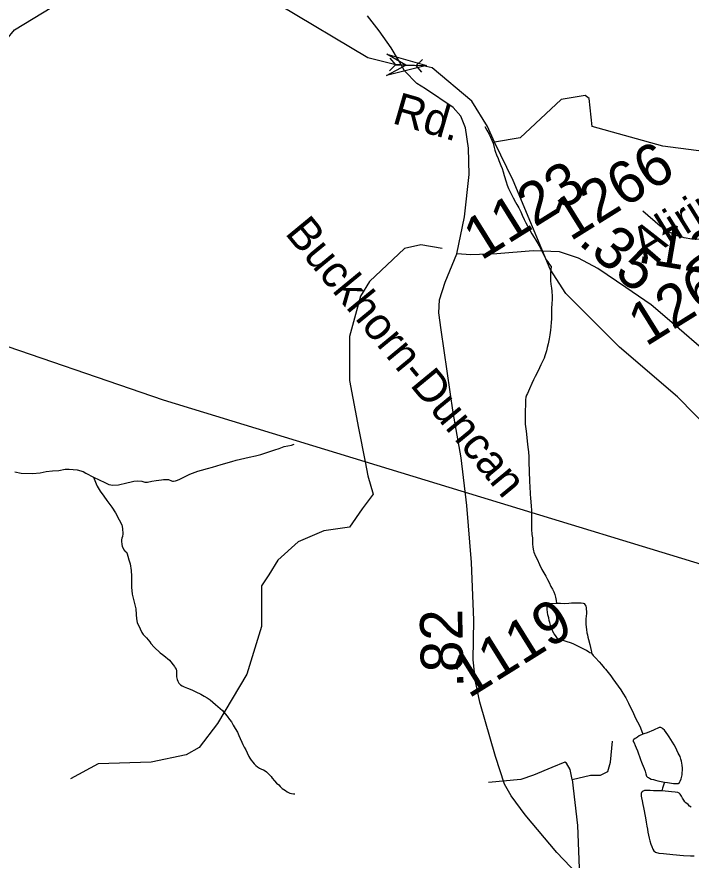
# Model space of a CAD drawing. Extents: x 2001466 to 31450019, y -30647475 to 847247.
# Drawn here: x 2036378 to 2040348, y 666615 to 671580 of the extents above; entities that cross this region are included whole.
import ezdxf

# ---------------------------------------------------------------- set-up
doc = ezdxf.new("R2010")
doc.units = 0
for name, color, linetype in [('Exist Hydrographic Creek Single Shore', 7, 'Continuous'), ('Exist Hydrographic Misc Water Feature', 7, 'Continuous'), ('Exist Road Non-System Type 51', 7, 'Continuous'), ('Exist Road Secondary Mileage Hundredths English Label', 7, 'Continuous'), ('Exist Road Secondary Structure Pipe Attributed CELL', 7, 'Continuous'), ('Exist Road Secondary Structure Pipe CELL', 7, 'Continuous'), ('Exist Road Secondary Type 51 Attributed', 7, 'Continuous'), ('Exist Road Secondary Type 51 Label', 7, 'Continuous'), ('Exist Road Secondary Type 51 Number Label', 7, 'Continuous'), ('Exist Utilities Electrical Transmission Line', 7, 'Continuous')]:
    doc.layers.add(name, color=color, linetype=linetype)

msp = doc.modelspace()

# ---------------------------------------------------------------- linework, layer by layer
at = {"layer": 'Exist Hydrographic Creek Single Shore'}
for points in [[(2036129.8, 669704.3), (2036140.5, 669762), (2036131.5, 669844.3), (2036073.5, 669937.3), (2036056.5, 670052.5), (2035998.6, 670145.5), (2035998.6, 670253.8), (2035856.5, 670420.7), (2035864.5, 670561.7), (2036114.5, 671120.9), (2036272.6, 671393.3), (2036364.7, 671503), (2036639.6, 671671.3), (2036722.7, 671751.6), (2036905.6, 671826.6), (2037038.7, 672053.6), (2037113.7, 672235.8), (2037146.5, 672428.7), (2037236.1, 672453.3)], [(2039190.5, 670841.9), (2039149.5, 670934.6), (2039057.6, 671084.1), (2038823.4, 671280.8), (2038769.9, 671291.8), (2038668.7, 671295.5), (2038600.6, 671299.2), (2038444.5, 671338.8), (2037923.7, 671648.5), (2037906.6, 671698)]]:
    msp.add_lwpolyline(points, dxfattribs=at)
at = {"layer": 'Exist Hydrographic Misc Water Feature'}
for points in [[(2041180.7, 670847.9), (2041049.5, 670827.1), (2040957.6, 670871.6), (2040765.5, 670836.1), (2040574.6, 670767.9), (2040182.5, 670818.5), (2039765.6, 670935.2), (2039748.6, 671099.6), (2039723.6, 671116.5), (2039582.5, 671093.1), (2039340.6, 670868.4), (2039190.5, 670841.9)], [(2039134.3, 670935.4), (2039144.3, 670913.3), (2039158.3, 670889.4), (2039166.5, 670871.4), (2039174.5, 670853.5), (2039182.5, 670835.5), (2039188.4, 670811.5), (2039192.5, 670795.5), (2039196.6, 670783.5), (2039202.6, 670767.6), (2039212.6, 670745.6), (2039216.7, 670733.6), (2039226.8, 670705.6), (2039234.8, 670687.6), (2039240.7, 670667.6), (2039246.9, 670645.6), (2039258.8, 670607.7), (2039264.9, 670589.7), (2039272.9, 670569.7), (2039283, 670549.7), (2039293, 670529.7), (2039301, 670513.8), (2039314.9, 670489.8), (2039322.9, 670475.8), (2039333, 670455.8), (2039345.1, 670431.9), (2039353.1, 670411.9), (2039365.2, 670387.8), (2039375.2, 670368), (2039385.3, 670349.9), (2039409.5, 670302), (2039423.4, 670280), (2039433.5, 670266), (2039445.4, 670246.1), (2039453.6, 670232.1), (2039475.5, 670188.1), (2039495.6, 670150.2), (2039503.6, 670138.2), (2039513.6, 670122.2), (2039523.7, 670110.3)], [(2041120.4, 668328.9), (2040778.4, 668654), (2040469.6, 669136.1), (2040268.4, 669343.6), (2039926.6, 669635.9), (2039609.6, 669950.8), (2039517.5, 670093.8), (2039299.6, 670616.5), (2039190.5, 670841.9)], [(2039523.7, 670110.3), (2039519.8, 670072.3), (2039519.8, 670048.2), (2039520, 670026.2), (2039521.8, 670006.2), (2039523.9, 669994.3), (2039525.9, 669982.3), (2039528, 669964.3), (2039530, 669934.3), (2039530, 669920.3), (2039528.2, 669888.3), (2039526.1, 669866.3), (2039526.1, 669850.3), (2039526.1, 669838.3), (2039526.4, 669820.3), (2039526.4, 669800.3), (2039524.3, 669782.3), (2039522.5, 669754.3), (2039520.4, 669734.3), (2039516.3, 669708.3), (2039512.6, 669684.3), (2039506.5, 669654.3), (2039500.5, 669632.2), (2039496.6, 669614.2), (2039486.6, 669584.2), (2039482.7, 669570.3), (2039474.7, 669554.3), (2039462.8, 669530.3), (2039454.8, 669514.2), (2039438.8, 669480.2), (2039430.8, 669462.2), (2039421, 669442.2), (2039410.9, 669422.1), (2039397, 669390.1), (2039385.1, 669362.1), (2039379.1, 669352.1), (2039375.2, 669340.1), (2039373.2, 669326), (2039373.2, 669310.1), (2039373.2, 669290.1), (2039371.3, 669266.1), (2039371.3, 669252.1), (2039371.3, 669230.1), (2039371.3, 669204.1), (2039371.3, 669182.1), (2039377.5, 669140.1), (2039381.6, 669104.1), (2039383.6, 669082.1), (2039387.5, 669046.2), (2039389.8, 669018.2), (2039391.8, 668990.2), (2039391.8, 668968.2), (2039391.8, 668946.2), (2039393.9, 668916.2), (2039394.1, 668888.2), (2039395.9, 668862.2), (2039395.9, 668840.2), (2039398.2, 668816.2), (2039400, 668770.2), (2039402.3, 668746.3), (2039406.2, 668700.3), (2039408.4, 668674.2), (2039408.4, 668660.2), (2039408.4, 668638.2), (2039408.4, 668622.2), (2039408.4, 668606.3), (2039408.4, 668594.3), (2039408.4, 668582.3), (2039408.4, 668564.3), (2039410.7, 668532.3), (2039414.6, 668512.3), (2039414.6, 668496.3), (2039414.8, 668476.3), (2039416.6, 668458.3), (2039420.7, 668436.3), (2039422.8, 668428.3), (2039432.8, 668404.4), (2039440.8, 668386.4), (2039454.8, 668356.4), (2039468.9, 668326.5), (2039492.9, 668286.5), (2039503.2, 668266.5), (2039513, 668248.5), (2039523.1, 668226.5), (2039531.1, 668210.6), (2039539.3, 668194.6), (2039545.2, 668178.6), (2039549.3, 668162.6), (2039553.2, 668142.6), (2039555.3, 668128.6)], [(2037241.3, 668855.4), (2037270.4, 668856.3), (2037288.4, 668848.3), (2037294.4, 668846.3), (2037300.3, 668846.3), (2037312.4, 668848.3), (2037324.3, 668852.3), (2037338.4, 668858.4), (2037360.4, 668870.4), (2037396.3, 668886.5), (2037444.3, 668904.6), (2037464.3, 668910.6), (2037500.2, 668920.7), (2037530.2, 668928.7), (2037556.2, 668936.7), (2037580.2, 668944.8), (2037644.2, 668962.9), (2037670.2, 668968.9), (2037746.1, 668987.1), (2037784, 668995.1), (2037814, 669003.2), (2037868.1, 669021.3), (2037896, 669031.4), (2037921.8, 669039.4), (2037952, 669049.5), (2037995.8, 669057.6), (2038009.8, 669063.6)], [(2036365.7, 668901.1), (2036403.8, 668893), (2036469.8, 668890.8), (2036515.8, 668894.8), (2036549.8, 668903.1), (2036587.5, 668907.3), (2036625.5, 668909), (2036661.6, 668917.3), (2036685.6, 668917.6), (2036709.6, 668915.5), (2036733.5, 668913.4), (2036767.6, 668903.6), (2036783.6, 668893.5), (2036829.1, 668870.4)], [(2036829.1, 668870.4), (2036861.7, 668853.3), (2036895.7, 668837.9), (2036919.7, 668825.9), (2036943.7, 668822.1), (2036975.7, 668824), (2037025.7, 668836.1), (2037050.3, 668842.1), (2037067.6, 668845.9), (2037089.5, 668847.9), (2037113.7, 668845.8), (2037131.5, 668840.4), (2037147.5, 668840.1), (2037173.6, 668846.2), (2037197.6, 668850.6), (2037229.6, 668854.1), (2037241.3, 668855.4)], [(2036829.1, 668870.4), (2036843.9, 668829.9), (2036849.8, 668815.8), (2036855.8, 668805.9), (2036867.6, 668787.6), (2036889.8, 668757.6), (2036907.8, 668731.8), (2036938, 668693.5), (2036958.1, 668660.2), (2036980.2, 668618), (2036996.2, 668589.7), (2037000.3, 668568.4), (2037002.2, 668536.3), (2037000.3, 668519.9), (2036996.2, 668510.2), (2036994.4, 668500.4), (2036994.4, 668492.2), (2036996.2, 668474.1), (2036998.9, 668462.6), (2037002.4, 668454.3), (2037010.4, 668440.2), (2037016.3, 668431.9), (2037022.5, 668428.4), (2037028.2, 668417.7), (2037032.3, 668404.5), (2037038, 668383), (2037044.4, 668359.9), (2037050.6, 668320.5), (2037052.4, 668286), (2037052.8, 668245.8), (2037052.6, 668221.9), (2037056.7, 668180.1), (2037060.8, 668164.4), (2037068.8, 668133.9), (2037079.1, 668094.3), (2037080.9, 668060.6), (2037082.3, 668036), (2037087.1, 668014.6), (2037103.3, 667976.5), (2037113.3, 667954.1), (2037121.1, 667942.5), (2037141.2, 667924.1), (2037161.3, 667900.7), (2037167.2, 667890.7), (2037187.3, 667868.2), (2037221.4, 667834.7), (2037235.5, 667824.6), (2037242.5, 667820.3)], [(2039761.8, 667833.1), (2039751.9, 667835.1), (2039745.8, 667839.1), (2039731.6, 667849), (2039711.7, 667858.9), (2039685.7, 667872.9), (2039653.7, 667888.9), (2039637.7, 667894.8), (2039617.8, 667900.8), (2039599.8, 667906.8), (2039577.6, 667910.7), (2039569.6, 667916.7), (2039561.6, 667920.7), (2039549.5, 667936.6), (2039541.5, 667946.6), (2039533.5, 667960.6), (2039529.6, 667972.6), (2039523.7, 667986.6), (2039519.6, 667998.6), (2039515.5, 668014.6), (2039511.4, 668026.6), (2039509.5, 668040.6), (2039505.4, 668058.6), (2039501.3, 668090.5), (2039501.3, 668114.5), (2039503.4, 668124.6), (2039515.3, 668126.6), (2039551.4, 668128.6), (2039555.3, 668128.6)], [(2039555.3, 668128.6), (2039579.3, 668128.7), (2039603.2, 668126.7), (2039627.2, 668128.7), (2039643.2, 668128.8), (2039671.1, 668128.9), (2039701.3, 668128.9), (2039713.2, 668126.9), (2039719.3, 668124.9), (2039727.3, 668111), (2039729.4, 668103), (2039729.4, 668091), (2039731.4, 668081), (2039731.4, 668067), (2039729.4, 668050.9), (2039727.5, 668034.9), (2039727.5, 668016.9), (2039727.5, 668005), (2039729.6, 667987), (2039731.6, 667973), (2039733.7, 667953), (2039737.6, 667941), (2039739.6, 667927), (2039743.5, 667913), (2039751.7, 667885.1), (2039759.7, 667849), (2039761.8, 667841.1), (2039761.8, 667833.1)], [(2039761.8, 667833.1), (2039771.8, 667819.1), (2039785.7, 667805.1), (2039805.8, 667783.1), (2039820, 667767.2), (2039836, 667747.2), (2039844, 667739.2), (2039860, 667719.3), (2039876, 667699.3), (2039888.1, 667681.3), (2039902, 667661.4), (2039934.2, 667617.4), (2039946.3, 667597.4), (2039964.1, 667569.5), (2039980.3, 667539.5), (2039992.2, 667513.6), (2040000.2, 667495.6), (2040022.4, 667447.7), (2040032.4, 667429.6), (2040044.5, 667407.7), (2040050.7, 667393.7), (2040064.6, 667355.7)], [(2037242.5, 667820.3), (2037276.3, 667792.5), (2037284.3, 667782.5), (2037298.3, 667764.5), (2037306.3, 667754.5), (2037310.4, 667746.5), (2037316.3, 667738.5), (2037318.3, 667728.5), (2037318.6, 667718.5), (2037318.6, 667704.5), (2037318.6, 667694.5), (2037322.5, 667678.5), (2037326.6, 667668.5), (2037330.7, 667656.6), (2037340.7, 667646.6), (2037350.5, 667640.6), (2037362.6, 667634.6), (2037382.5, 667626.6), (2037408.6, 667616.7), (2037432.6, 667604.8), (2037460.7, 667592.8), (2037480.5, 667580.8), (2037498.8, 667570.9), (2037516.6, 667558.9), (2037532.6, 667545), (2037546.8, 667531), (2037560.7, 667519), (2037574.7, 667507), (2037588.8, 667495.1), (2037604.8, 667477.1), (2037616.9, 667463.1), (2037630.8, 667443.1), (2037640.9, 667429.2), (2037650.9, 667409.2), (2037663, 667389.2), (2037677, 667367.3), (2037685.2, 667349.3), (2037693.2, 667331.3), (2037703, 667309.4), (2037709.2, 667295.4), (2037717.2, 667279.3), (2037725.2, 667263.3), (2037733.2, 667247.4), (2037743.2, 667225.4), (2037749.2, 667215.4), (2037757.4, 667203.4), (2037767.4, 667191.4), (2037775.4, 667181.4), (2037785.3, 667171.5), (2037795.3, 667163.5), (2037807.4, 667155.5), (2037819.3, 667149.5), (2037829.3, 667145.6), (2037839.4, 667139.6), (2037847.4, 667135.6), (2037855.4, 667127.7), (2037875.5, 667107.6), (2037881.4, 667097.6), (2037895.4, 667081.7), (2037907.5, 667067.7), (2037919.6, 667057.8), (2037927.6, 667047.8), (2037939.7, 667035.8), (2037949.5, 667029.9), (2037959.5, 667023.8), (2037969.6, 667017.8), (2037985.6, 667009.9), (2037995.6, 667007.9), (2038007.5, 667005.9), (2038015.5, 667006)], [(2040191.1, 667074), (2040209, 667072), (2040233, 667068.1), (2040245.1, 667066.1), (2040253.1, 667066.2), (2040263.1, 667066.2), (2040271.1, 667066.2), (2040279.1, 667072.2), (2040283, 667080.2), (2040289.1, 667094.2), (2040295.1, 667116.2), (2040296.9, 667156.2), (2040294.9, 667174.2), (2040290.8, 667198.2), (2040286.9, 667210.2), (2040282.8, 667224.2), (2040272.7, 667244.1), (2040264.7, 667262.1), (2040256.7, 667280.1), (2040248.7, 667294.1), (2040238.7, 667310.1), (2040228.7, 667326), (2040218.6, 667340), (2040210.6, 667352), (2040200.6, 667365.9), (2040190.5, 667379.9), (2040182.5, 667387.9), (2040178.6, 667391.9), (2040170.6, 667395.9), (2040160.6, 667395.9), (2040126.5, 667379.8), (2040088.6, 667363.7), (2040070.6, 667357.7), (2040064.6, 667355.7)], [(2040064.6, 667355.7), (2040042.5, 667345.7), (2040032.6, 667339.6), (2040026.7, 667335.6), (2040018.7, 667331.7), (2040010.7, 667325.7), (2040006.8, 667321.7), (2040006.8, 667313.7), (2040012.7, 667305.7), (2040018.7, 667289.6), (2040024.8, 667275.6), (2040032.8, 667257.7), (2040038.8, 667239.7), (2040044.7, 667225.7), (2040050.9, 667207.7), (2040057, 667191.7), (2040060.9, 667181.8), (2040071, 667153.8), (2040076.9, 667137.8), (2040081, 667123.8), (2040085.1, 667109.8), (2040091.1, 667103.8), (2040097, 667101.8), (2040103, 667097.8), (2040113, 667091.8), (2040127.2, 667089.9), (2040139, 667085.9), (2040153, 667081.9), (2040171, 667077.9), (2040191.1, 667074)], [(2040191.1, 667074), (2040187, 667062), (2040179.2, 667038), (2040175.1, 667022)], [(2040175.1, 667022), (2040169.2, 667022), (2040147.2, 667022), (2040127.2, 667021.9), (2040107.3, 667023.8), (2040085.1, 667023.8), (2040073.2, 667023.8), (2040065.2, 667021.8), (2040059.3, 667017.8), (2040055.2, 667013.8), (2040053.1, 667007.8), (2040053.3, 667001.8), (2040053.3, 666991.8), (2040055.4, 666981.8), (2040059.3, 666963.8), (2040063.4, 666941.7), (2040067.5, 666923.8), (2040079.6, 666863.8), (2040083.5, 666837.8), (2040085.5, 666825.8), (2040087.6, 666813.8), (2040091.5, 666797.9), (2040093.7, 666779.9), (2040097.6, 666761.9), (2040101.7, 666743.9), (2040105.8, 666727.9), (2040111.8, 666707.9), (2040115.9, 666695.9), (2040121.8, 666679.9), (2040127.8, 666669.9), (2040137.8, 666661.9), (2040157.9, 666656), (2040185.8, 666654.1), (2040203.8, 666652.1), (2040221.9, 666650.2), (2040239.9, 666648.2), (2040261.9, 666646.2), (2040282, 666644.3), (2040303.9, 666642.3), (2040343.9, 666640.3), (2040365.8, 666640.4)], [(2040349.2, 666926.3), (2040339.4, 666932.3), (2040331.4, 666942.3), (2040317.2, 666952.3), (2040311.3, 666958.3), (2040305.3, 666968.2), (2040297.3, 666980.2), (2040291.2, 666992.2), (2040287.1, 666998.2), (2040283.2, 667002.2), (2040277.3, 667008.1), (2040269.3, 667012.1), (2040255.1, 667014.1), (2040233.2, 667016.1), (2040215.1, 667018.1), (2040175.1, 667022)]]:
    msp.add_lwpolyline(points, dxfattribs=at)
at = {"layer": 'Exist Road Non-System Type 51'}
for points in [[(2038881.6, 670217), (2038757.4, 670238.6), (2038660.2, 670217), (2038454.9, 670022.5), (2038400.9, 669936), (2038336.1, 669698.3), (2038336.1, 669439), (2038390.1, 669158.1), (2038428.2, 668960.1)], [(2038428.2, 668960.1), (2038444.1, 668877.2), (2038476.6, 668769.1), (2038411.7, 668682.7), (2038336.1, 668574.6), (2038184.9, 668553), (2038033.7, 668488.2), (2037914.9, 668380.1), (2037860.9, 668293.7), (2037817.7, 668228.9), (2037817.7, 667991.2), (2037731.3, 667710.2), (2037558.5, 667418.5), (2037450.5, 667278.1), (2037374.9, 667234.8), (2037169.7, 667191.6), (2036856.5, 667180.8), (2036694.5, 667094.4)], [(2039647, 667089), (2039755, 667116), (2039814.4, 667116), (2039857.6, 667137.6), (2039873.8, 667191.6), (2039884.6, 667315.9)], [(2039647, 667089), (2039636.2, 667148.4), (2039614.6, 667186.2), (2039603.8, 667191.6), (2039528.2, 667159.2), (2039420.2, 667116), (2039344.6, 667089), (2039155.6, 667072.8)], [(2039647, 667089), (2039679.4, 666818.9), (2039690.2, 666516.3), (2039647, 666483.9)]]:
    msp.add_lwpolyline(points, dxfattribs=at)
at = {"layer": 'Exist Road Secondary Structure Pipe Attributed CELL'}
msp.add_lwpolyline([(2038556.5, 671361.1), (2038790.6, 671292.8), (2038553.8, 671234.9), (2038668.7, 671295.5)], close=True, dxfattribs=at)
at = {"layer": 'Exist Road Secondary Structure Pipe CELL'}
for p, q in [((2038575, 671336.3), (2038608.3, 671298)), ((2038765.5, 671328.4), (2038729.1, 671293)), ((2038571.9, 671262.6), (2038608.3, 671298)), ((2038608.3, 671298), (2038729.1, 671293)), ((2038762.5, 671254.7), (2038729.1, 671293))]:
    msp.add_line(p, q, dxfattribs=at)
at = {"layer": 'Exist Road Secondary Type 51 Attributed'}
for points in [[(2038968.1, 670183.9), (2039014.1, 670403.3), (2039040.5, 670651.7), (2039037.1, 670807.5), (2039020.5, 670926.8), (2038991.2, 670994.7), (2038947.4, 671045.4), (2038784.1, 671157), (2038732.7, 671188.2), (2038659.6, 671263.1), (2038624.7, 671325.5), (2038582.2, 671398.1), (2038510.4, 671497.2), (2038442, 671585.1)], [(2040621.5, 670350.5), (2040580.8, 670330.8), (2040532.1, 670306.5), (2040490.9, 670287.8), (2040446, 670275.6), (2040398.7, 670269), (2040351.9, 670270.9), (2040307, 670278.4), (2040263, 670293.4), (2040219, 670313.1), (2040165.6, 670346.8), (2040063.9, 670435.8)], [(2039941.9, 666139.6), (2039888.1, 666231.5), (2039829, 666337.1), (2039782.5, 666408.9), (2039719.2, 666491.3), (2039557.1, 666659.3), (2039371.4, 666881.1), (2039289.5, 666994.1), (2039248.4, 667061.7), (2039195.6, 667225.5), (2039104.8, 667545.5), (2039079.5, 667666), (2039064.7, 667794.8), (2039069.5, 668028.3), (2039054.7, 668367.4), (2039027.8, 668703.3), (2038995, 668984.3), (2038946.5, 669250.5), (2038875.7, 669736.4), (2038863.1, 669837.8), (2038867.3, 669913.8), (2038899, 670017.4), (2038968.1, 670183.9)], [(2040561, 669517.6), (2040551.2, 669522.1), (2040483, 669565.6), (2040438.1, 669603.3), (2040248, 669768.1), (2040112.9, 669884.3), (2039963, 669985.7), (2039799.4, 670097.6), (2039685.4, 670158.9), (2039573.5, 670196.9), (2039417.3, 670203.3), (2039204.1, 670184.3), (2039050.5, 670177.9), (2038968.1, 670183.9)]]:
    msp.add_lwpolyline(points, dxfattribs=at)
at = {"layer": 'Exist Utilities Electrical Transmission Line'}
msp.add_line((2038924.4, 668808.4), (2038428.2, 668960.1), dxfattribs=at)
for points in [[(2038428.2, 668960.1), (2037242.1, 669322.6), (2036129.8, 669704.3)], [(2049560.3, 664054.6), (2040710.9, 668262.4), (2038924.4, 668808.4)]]:
    msp.add_lwpolyline(points, dxfattribs=at)

# ---------------------------------------------------------------- texts
at = {"layer": 'Exist Road Secondary Mileage Hundredths English Label'}
for s, rotation, p in [('.35', 319.3055, (2039677.2, 670246.6)), ('.12', 350.5324, (2040025.7, 670136.1)), ('.82', 91.0232, (2039008.6, 667630.2))]:
    msp.add_text(s, height=250, rotation=rotation, dxfattribs=at).set_placement(p)
at = {"layer": 'Exist Road Secondary Type 51 Label'}
for s, rotation, p in [('Rd.', 343.893, (2038581.3, 670955.5)), ('Alirin', 31.752, (2040074, 670145)), ('Buckhorn-Duncan', 309.4915, (2037952.1, 670305))]:
    msp.add_text(s, height=190, rotation=rotation, dxfattribs=at).set_placement(p)
at = {"layer": 'Exist Road Secondary Type 51 Number Label'}
for s, p in [('1266', (2039636.8, 670255.6)), ('1123', (2039111.4, 670142)), ('1264', (2040081.5, 669635.6)), ('1119', (2039038.5, 667564))]:
    msp.add_text(s, height=250, rotation=31.918, dxfattribs=at).set_placement(p)

doc.saveas('drawing.dxf')
